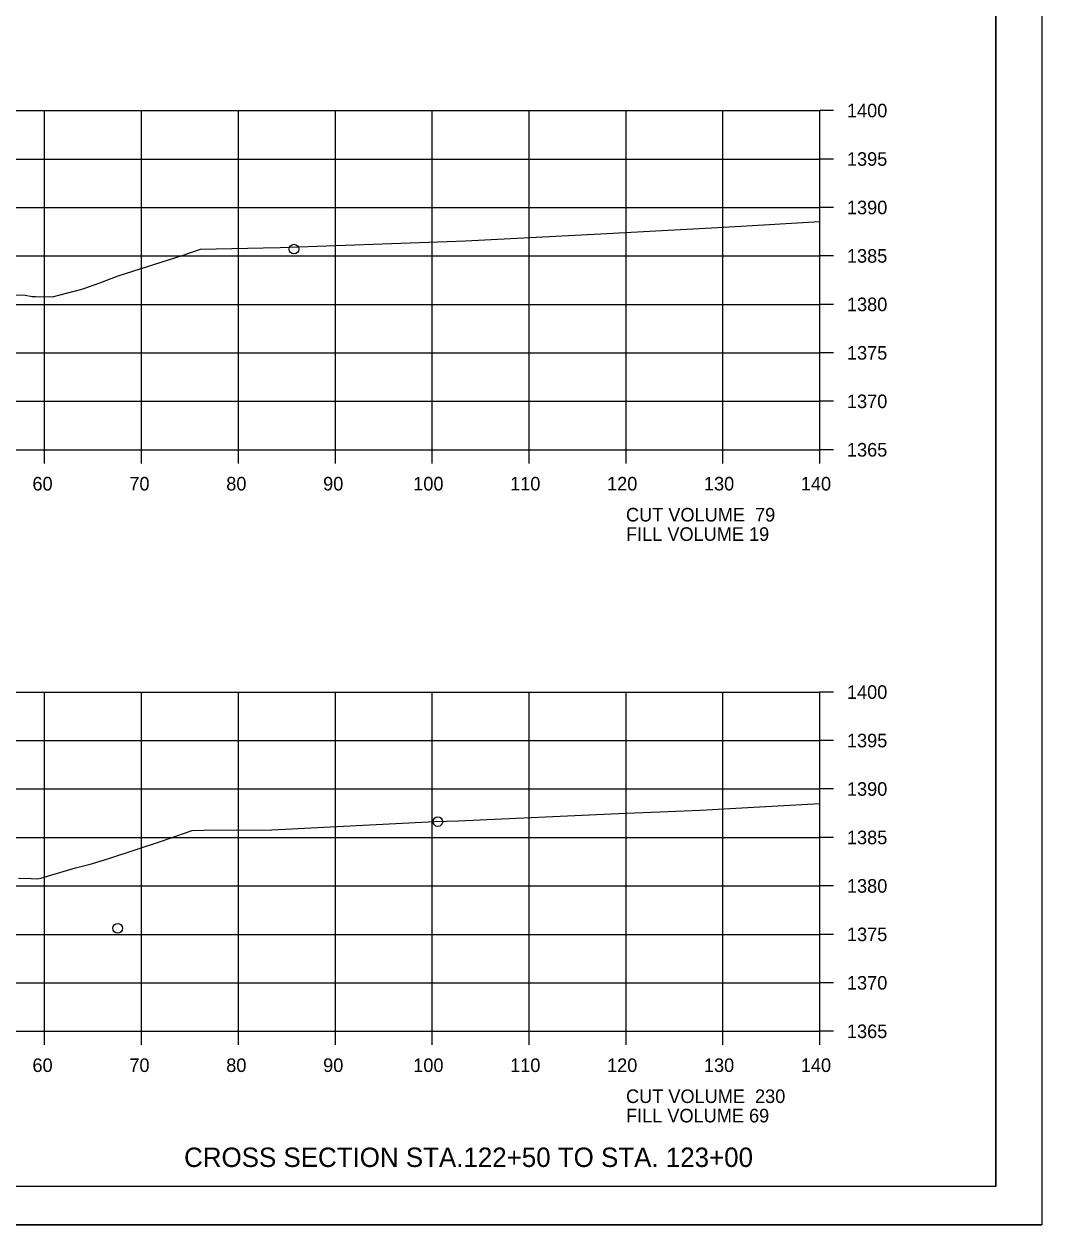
# Model space of a CAD drawing. Extents: x 1374311 to 1383814, y 384102 to 406278.
# Drawn here: x 1381686.5 to 1381791.6, y 385818 to 385941.9 of the extents above; entities that cross this region are included whole.
import ezdxf

# ---------------------------------------------------------------- set-up
doc = ezdxf.new("R2010")
doc.units = 0
for name, color, linetype in [('R_Axis', 7, 'Continuous'), ('R_Axis Annot', 7, 'Continuous'), ('R_Border', 7, 'Continuous'), ('R_Draft', 7, 'Continuous'), ('R_Exist Surface', 7, 'Continuous'), ('R_Grid', 7, 'Continuous'), ('R_No Plot', 7, 'Continuous')]:
    doc.layers.add(name, color=color, linetype=linetype)

msp = doc.modelspace()

# ---------------------------------------------------------------- linework, layer by layer
at = {"layer": 'R_Axis'}
for p, q in [((1381768.66, 385897.95), (1381768.66, 385932.95)), ((1381770.06, 385932.95), (1381768.66, 385932.95)), ((1381770.06, 385927.95), (1381768.66, 385927.95)), ((1381770.06, 385922.95), (1381768.66, 385922.95)), ((1381770.06, 385917.95), (1381768.66, 385917.95)), ((1381770.06, 385912.95), (1381768.66, 385912.95)), ((1381770.06, 385907.95), (1381768.66, 385907.95)), ((1381770.06, 385902.95), (1381768.66, 385902.95)), ((1381488.66, 385897.95), (1381768.66, 385897.95)), ((1381688.66, 385896.55), (1381688.66, 385897.95)), ((1381698.66, 385896.55), (1381698.66, 385897.95)), ((1381708.66, 385896.55), (1381708.66, 385897.95)), ((1381718.66, 385896.55), (1381718.66, 385897.95)), ((1381728.66, 385896.55), (1381728.66, 385897.95)), ((1381738.66, 385896.55), (1381738.66, 385897.95)), ((1381748.66, 385896.55), (1381748.66, 385897.95)), ((1381758.66, 385896.55), (1381758.66, 385897.95)), ((1381768.66, 385896.55), (1381768.66, 385897.95)), ((1381770.06, 385897.95), (1381768.66, 385897.95)), ((1381768.66, 385837.95), (1381768.66, 385872.95)), ((1381770.06, 385872.95), (1381768.66, 385872.95)), ((1381770.06, 385867.95), (1381768.66, 385867.95)), ((1381770.06, 385862.95), (1381768.66, 385862.95)), ((1381770.06, 385857.95), (1381768.66, 385857.95)), ((1381770.06, 385852.95), (1381768.66, 385852.95)), ((1381770.06, 385847.95), (1381768.66, 385847.95)), ((1381770.06, 385842.95), (1381768.66, 385842.95)), ((1381488.66, 385837.95), (1381768.66, 385837.95)), ((1381688.66, 385836.55), (1381688.66, 385837.95)), ((1381698.66, 385836.55), (1381698.66, 385837.95)), ((1381708.66, 385836.55), (1381708.66, 385837.95)), ((1381718.66, 385836.55), (1381718.66, 385837.95)), ((1381728.66, 385836.55), (1381728.66, 385837.95)), ((1381738.66, 385836.55), (1381738.66, 385837.95)), ((1381748.66, 385836.55), (1381748.66, 385837.95)), ((1381758.66, 385836.55), (1381758.66, 385837.95)), ((1381768.66, 385836.55), (1381768.66, 385837.95)), ((1381770.06, 385837.95), (1381768.66, 385837.95))]:
    msp.add_line(p, q, dxfattribs=at)
at = {"layer": 'R_Border'}
for q in [(1381786.84, 386027.41), (1381470.66, 385821.95)]:
    msp.add_line((1381786.84, 385821.95), q, dxfattribs=at)
at = {"layer": 'R_Exist Surface'}
for points in [[(1381685.49, 385913.92), (1381686.66, 385913.89), (1381687.36, 385913.78), (1381687.71, 385913.77), (1381689.47, 385913.73), (1381692.5, 385914.53), (1381692.81, 385914.63), (1381694.34, 385915.19), (1381696.26, 385915.89), (1381702.95, 385918.04), (1381704.74, 385918.65), (1381711.2, 385918.77), (1381712.95, 385918.83), (1381730.21, 385919.43), (1381732.1, 385919.5), (1381746.01, 385920.22), (1381758.09, 385920.87), (1381759.94, 385920.98), (1381768.66, 385921.51)], [(1381685.95, 385853.75), (1381687.27, 385853.72), (1381687.97, 385853.69), (1381688.25, 385853.76), (1381688.95, 385853.96), (1381691.86, 385854.82), (1381693.51, 385855.22), (1381695.38, 385855.8), (1381700.71, 385857.56), (1381703.9, 385858.67), (1381705.11, 385858.69), (1381712.12, 385858.73), (1381728.94, 385859.58), (1381731.32, 385859.67), (1381747.89, 385860.41), (1381756.34, 385860.77), (1381760, 385860.97), (1381768.66, 385861.44)]]:
    msp.add_lwpolyline(points, dxfattribs=at)
at = {"layer": 'R_Grid'}
for p, q in [((1381488.66, 385932.95), (1381768.66, 385932.95)), ((1381688.66, 385897.95), (1381688.66, 385932.95)), ((1381698.66, 385897.95), (1381698.66, 385932.95)), ((1381708.66, 385897.95), (1381708.66, 385932.95)), ((1381718.66, 385897.95), (1381718.66, 385932.95)), ((1381728.66, 385897.95), (1381728.66, 385932.95)), ((1381738.66, 385897.95), (1381738.66, 385932.95)), ((1381748.66, 385897.95), (1381748.66, 385932.95)), ((1381758.66, 385897.95), (1381758.66, 385932.95)), ((1381768.66, 385897.95), (1381768.66, 385932.95)), ((1381488.66, 385927.95), (1381768.66, 385927.95)), ((1381488.66, 385922.95), (1381768.66, 385922.95)), ((1381488.66, 385917.95), (1381768.66, 385917.95)), ((1381488.66, 385912.95), (1381768.66, 385912.95)), ((1381488.66, 385907.95), (1381768.66, 385907.95)), ((1381488.66, 385902.95), (1381768.66, 385902.95)), ((1381488.66, 385897.95), (1381768.66, 385897.95)), ((1381488.66, 385872.95), (1381768.66, 385872.95)), ((1381688.66, 385837.95), (1381688.66, 385872.95)), ((1381698.66, 385837.95), (1381698.66, 385872.95)), ((1381708.66, 385837.95), (1381708.66, 385872.95)), ((1381718.66, 385837.95), (1381718.66, 385872.95)), ((1381728.66, 385837.95), (1381728.66, 385872.95)), ((1381738.66, 385837.95), (1381738.66, 385872.95)), ((1381748.66, 385837.95), (1381748.66, 385872.95)), ((1381758.66, 385837.95), (1381758.66, 385872.95)), ((1381768.66, 385837.95), (1381768.66, 385872.95)), ((1381488.66, 385867.95), (1381768.66, 385867.95)), ((1381488.66, 385862.95), (1381768.66, 385862.95)), ((1381488.66, 385857.95), (1381768.66, 385857.95)), ((1381488.66, 385852.95), (1381768.66, 385852.95)), ((1381488.66, 385847.95), (1381768.66, 385847.95)), ((1381488.66, 385842.95), (1381768.66, 385842.95)), ((1381488.66, 385837.95), (1381768.66, 385837.95))]:
    msp.add_line(p, q, dxfattribs=at)
at = {"layer": 'R_No Plot'}
msp.add_line((1381458.26, 385817.97), (1381791.59, 385817.97), dxfattribs=at)
for points in [[(1381458.25, 386031.3), (1381791.59, 386031.3), (1381791.59, 385817.97), (1381458.25, 385817.97)], [(1381704.58, 386027.41), (1381704.58, 386017.53), (1381740.31, 386017.53), (1381740.31, 386014.61), (1381763.51, 386014.61), (1381763.51, 385991.39), (1381786.84, 385991.39), (1381786.84, 385821.95), (1381470.66, 385821.95), (1381470.66, 386027.41)]]:
    msp.add_lwpolyline(points, close=True, dxfattribs=at)
for centre in [(1381714.39, 385918.65), (1381729.24, 385859.59), (1381696.2, 385848.58)]:
    msp.add_circle(centre, 0.5, dxfattribs=at)

# ---------------------------------------------------------------- texts
at = {"layer": 'R_Axis Annot'}
for s, p in [('1400', (1381771.46, 385932.25)), ('1395', (1381771.46, 385927.25)), ('1390', (1381771.46, 385922.25)), ('1385', (1381771.46, 385917.25)), ('1380', (1381771.46, 385912.25)), ('1375', (1381771.46, 385907.25)), ('1370', (1381771.46, 385902.25)), ('1365', (1381771.46, 385897.25)), ('60', (1381687.4, 385893.75)), ('70', (1381697.4, 385893.75)), ('80', (1381707.4, 385893.75)), ('90', (1381717.4, 385893.75)), ('100', (1381726.7, 385893.75)), ('110', (1381736.7, 385893.75)), ('120', (1381746.7, 385893.75)), ('130', (1381756.7, 385893.75)), ('140', (1381766.7, 385893.75)), ('CUT VOLUME  79', (1381748.66, 385890.55)), ('FILL VOLUME 19', (1381748.66, 385888.55)), ('1400', (1381771.46, 385872.25)), ('1395', (1381771.46, 385867.25)), ('1390', (1381771.46, 385862.25)), ('1385', (1381771.46, 385857.25)), ('1380', (1381771.46, 385852.25)), ('1375', (1381771.46, 385847.25)), ('1370', (1381771.46, 385842.25)), ('1365', (1381771.46, 385837.25)), ('60', (1381687.4, 385833.75)), ('70', (1381697.4, 385833.75)), ('80', (1381707.4, 385833.75)), ('90', (1381717.4, 385833.75)), ('100', (1381726.7, 385833.75)), ('110', (1381736.7, 385833.75)), ('120', (1381746.7, 385833.75)), ('130', (1381756.7, 385833.75)), ('140', (1381766.7, 385833.75)), ('CUT VOLUME  230', (1381748.66, 385830.55)), ('FILL VOLUME 69', (1381748.66, 385828.55))]:
    msp.add_text(s, height=1.4, dxfattribs=at).set_placement(p)
at = {"layer": 'R_Draft'}
msp.add_text('CROSS SECTION STA.122+50 TO STA. 123+00', height=2, dxfattribs=at).set_placement((1381703.05, 385823.95))

doc.saveas('drawing.dxf')
